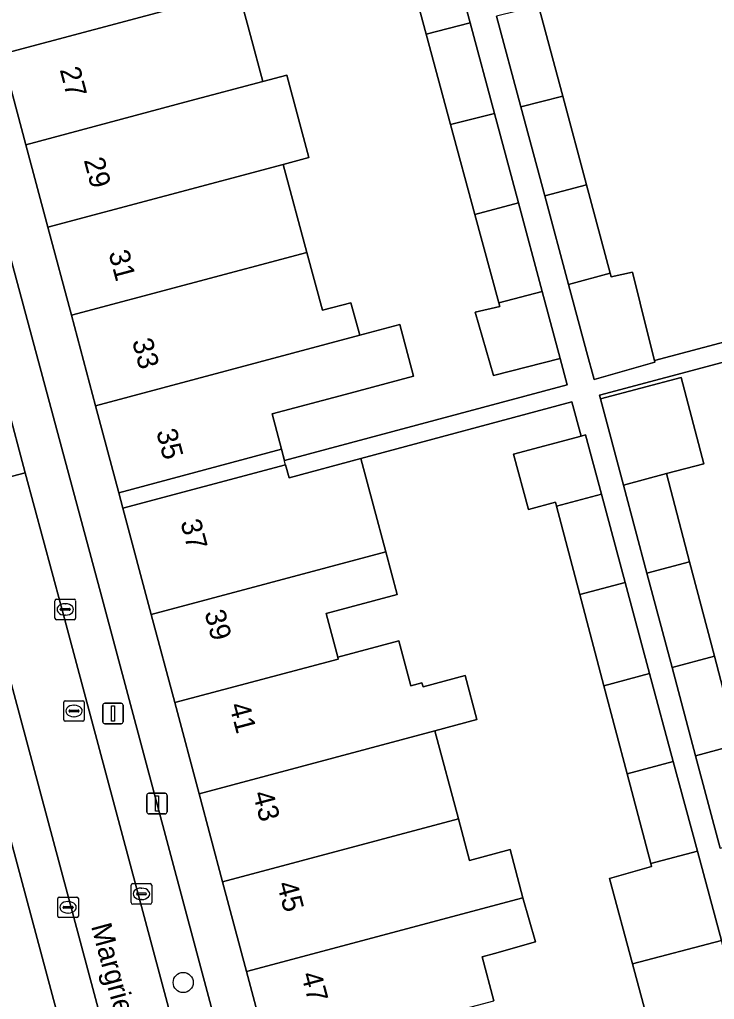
# Model space of a CAD drawing. Extents: x 162542 to 163147, y 380779 to 381521.
# Drawn here: x 162888.11 to 162921.91, y 380955.25 to 381002.92 of the extents above; entities that cross this region are included whole.
import ezdxf

# ---------------------------------------------------------------- set-up
doc = ezdxf.new("R2010")
doc.units = 0
for name, color, linetype in [('IMGEO_Boom', 7, 'Continuous'), ('IMGEO_Erf', 7, 'Continuous'), ('IMGEO_Kolk', 7, 'Continuous'), ('IMGEO_Lichtmast', 7, 'Continuous'), ('IMGEO_Openbare_ruimte_label', 7, 'Continuous'), ('IMGEO_Pand', 7, 'Continuous'), ('IMGEO_Pand_nummerreeks', 7, 'Continuous'), ('IMGEO_Pand_overbouw', 7, 'Continuous'), ('IMGEO_Parkeervlak_open', 7, 'Continuous'), ('IMGEO_Rijbaan_lokaal_open', 7, 'Continuous'), ('IMGEO_Rioolput', 7, 'Continuous'), ('IMGEO_Voetpad_open', 7, 'Continuous')]:
    doc.layers.add(name, color=color, linetype=linetype)

msp = doc.modelspace()

# ---------------------------------------------------------------- linework, layer by layer
at = {"layer": 'IMGEO_Boom'}
msp.add_circle((162896.066, 380956.069), 0.489, dxfattribs=at)
at = {"layer": 'IMGEO_Erf'}
for points in [[(162898.764, 381004.311), (162899.344, 381002.139), (162899.94, 380999.906), (162901.103, 381000.217), (162902.175, 380996.204), (162900.934, 380995.873), (162902.089, 380991.591), (162902.85, 380988.772), (162904.225, 380989.143), (162904.653, 380987.557), (162906.602, 380988.077), (162907.272, 380985.564), (162903.947, 380984.678), (162900.387, 380983.729), (162900.845, 380982.011), (162900.989, 380981.472), (162914.751, 380985.14), (162914.405, 380986.427), (162911.166, 380985.607), (162910.272, 380988.688), (162911.464, 380988.965), (162911.42, 380989.13), (162910.258, 380993.435), (162909.077, 380997.814), (162907.89, 381002.215), (162906.703, 381006.617)], [(162913.354, 381003.593), (162914.535, 380999.191), (162915.691, 380994.881), (162916.846, 380990.574), (162916.893, 380990.399), (162917.921, 380990.636), (162918.664, 380987.611), (162919.001, 380986.33), (162929.567, 380989.141)], [(162926.238, 380987.285), (162916.32, 380984.64), (162916.367, 380984.462), (162920.286, 380985.507), (162921.393, 380981.311), (162919.572, 380980.826), (162920.703, 380976.529), (162921.91, 380971.941), (162923.04, 380967.646)], [(162919.014, 380952.941), (162917.929, 380956.97), (162916.808, 380961.131), (162918.85, 380961.719), (162918.814, 380961.854), (162917.665, 380966.215), (162916.533, 380970.509), (162915.364, 380974.943), (162914.231, 380979.241), (162914.178, 380979.441), (162912.863, 380979.087), (162912.141, 380981.771), (162915.42, 380982.652), (162914.972, 380984.319), (162904.712, 380981.561), (162905.328, 380979.254), (162905.923, 380977.025), (162906.479, 380974.942), (162903.021, 380974.02), (162903.587, 380971.9), (162906.562, 380972.693), (162907.146, 380970.505), (162907.684, 380970.648), (162907.736, 380970.452), (162909.782, 380970.998), (162910.353, 380968.86), (162908.309, 380968.315), (162909.459, 380964.026), (162909.999, 380962.012), (162911.967, 380962.537), (162912.597, 380960.195), (162913.21, 380958.051), (162911.208, 380957.479), (162910.608, 380957.319), (162911.173, 380955.175)]]:
    msp.add_lwpolyline(points, dxfattribs=at)
at = {"layer": 'IMGEO_Kolk'}
for p, q in [((162889.828, 380973.794), (162889.828, 380974.646)), ((162889.903, 380974.72), (162890.755, 380974.72)), ((162890.829, 380974.646), (162890.829, 380973.794)), ((162890.087, 380974.214), (162890.087, 380974.226)), ((162890.525, 380974.177), (162890.127, 380974.177)), ((162890.13, 380974.263), (162890.528, 380974.263)), ((162890.316, 380974.5), (162890.341, 380974.5)), ((162890.571, 380974.226), (162890.571, 380974.214)), ((162890.755, 380973.72), (162889.903, 380973.72)), ((162890.339, 380973.94), (162890.314, 380973.94)), ((162893.534, 380959.955), (162893.534, 380960.807)), ((162893.609, 380960.881), (162894.461, 380960.881)), ((162894.535, 380960.807), (162894.535, 380959.955)), ((162893.793, 380960.375), (162893.793, 380960.387)), ((162894.231, 380960.338), (162893.833, 380960.338)), ((162893.836, 380960.424), (162894.234, 380960.424)), ((162894.022, 380960.661), (162894.047, 380960.661)), ((162894.277, 380960.387), (162894.277, 380960.375)), ((162889.964, 380959.301), (162889.964, 380960.153)), ((162890.039, 380960.227), (162890.891, 380960.227)), ((162890.452, 380960.007), (162890.477, 380960.007)), ((162890.965, 380960.153), (162890.965, 380959.301)), ((162894.461, 380959.881), (162893.609, 380959.881)), ((162894.045, 380960.101), (162894.02, 380960.101)), ((162890.223, 380959.721), (162890.223, 380959.733)), ((162890.661, 380959.684), (162890.263, 380959.684)), ((162890.266, 380959.77), (162890.664, 380959.77)), ((162890.475, 380959.447), (162890.45, 380959.447)), ((162890.707, 380959.733), (162890.707, 380959.721)), ((162890.891, 380959.227), (162890.039, 380959.227))]:
    msp.add_line(p, q, dxfattribs=at)
for points in [[(162889.828, 380973.794), (162889.828, 380974.646)], [(162889.903, 380974.72), (162890.755, 380974.72)], [(162890.829, 380974.646), (162890.829, 380973.794)], [(162890.755, 380973.72), (162889.903, 380973.72)], [(162893.534, 380959.955), (162893.534, 380960.807)], [(162893.609, 380960.881), (162894.461, 380960.881)], [(162894.535, 380960.807), (162894.535, 380959.955)], [(162889.964, 380959.301), (162889.964, 380960.153)], [(162890.039, 380960.227), (162890.891, 380960.227)], [(162890.965, 380960.153), (162890.965, 380959.301)], [(162894.461, 380959.881), (162893.609, 380959.881)], [(162890.891, 380959.227), (162890.039, 380959.227)]]:
    msp.add_lwpolyline(points, dxfattribs=at)
for centre, radius, start, end in [((162889.905, 380974.644), 0.0765, 91.552, 178.448), ((162889.905, 380974.644), 0.0765, 91.552, 178.448), ((162890.753, 380974.644), 0.0765, 1.552, 88.448), ((162890.753, 380974.644), 0.0765, 1.552, 88.448), ((162890.127, 380974.223), 0.0403, 85.8775, 175.7526), ((162890.124, 380974.213), 0.0366, 178.938, 274.7102), ((162890.528, 380974.22), 0.043, 264.8664, 352.4533), ((162890.532, 380974.225), 0.0386, 1.7309, 96.639), ((162889.905, 380973.796), 0.0765, 181.552, 268.448), ((162889.905, 380973.796), 0.0765, 181.552, 268.448), ((162890.753, 380973.796), 0.0765, 271.552, 358.448), ((162890.753, 380973.796), 0.0765, 271.552, 358.448), ((162893.611, 380960.805), 0.0765, 91.552, 178.448), ((162893.611, 380960.805), 0.0765, 91.552, 178.448), ((162894.459, 380960.805), 0.0765, 1.552, 88.448), ((162894.459, 380960.805), 0.0765, 1.552, 88.448), ((162893.833, 380960.384), 0.0403, 85.8775, 175.7526), ((162893.83, 380960.374), 0.0366, 178.938, 274.7102), ((162894.234, 380960.381), 0.043, 264.8664, 352.4533), ((162894.238, 380960.386), 0.0386, 1.7309, 96.639), ((162890.041, 380960.151), 0.0765, 91.552, 178.448), ((162890.041, 380960.151), 0.0765, 91.552, 178.448), ((162890.889, 380960.151), 0.0765, 1.552, 88.448), ((162890.889, 380960.151), 0.0765, 1.552, 88.448), ((162893.611, 380959.957), 0.0765, 181.552, 268.448), ((162893.611, 380959.957), 0.0765, 181.552, 268.448), ((162894.459, 380959.957), 0.0765, 271.552, 358.448), ((162894.459, 380959.957), 0.0765, 271.552, 358.448), ((162890.263, 380959.73), 0.0403, 85.8775, 175.7526), ((162890.26, 380959.72), 0.0366, 178.938, 274.7102), ((162890.664, 380959.727), 0.043, 264.8664, 352.4533), ((162890.668, 380959.732), 0.0386, 1.7309, 96.639), ((162890.041, 380959.303), 0.0765, 181.552, 268.448), ((162890.041, 380959.303), 0.0765, 181.552, 268.448), ((162890.889, 380959.303), 0.0765, 271.552, 358.448), ((162890.889, 380959.303), 0.0765, 271.552, 358.448)]:
    msp.add_arc(centre, radius, start, end, dxfattribs=at)
for centre, major_axis, ratio, start_param, end_param in [((162890.315, 380974.22), (-0.387, 0.002), 0.722429, 4.712389, 7.853982), ((162890.34, 380974.22), (-0.39, 0.002), 0.717154, 1.570796, 4.712389), ((162894.021, 380960.381), (-0.387, 0.002), 0.722429, 4.712389, 7.853982), ((162894.046, 380960.381), (-0.39, 0.002), 0.717154, 1.570796, 4.712389), ((162890.451, 380959.727), (-0.387, 0.002), 0.722429, 4.712389, 7.853982), ((162890.476, 380959.727), (-0.39, 0.002), 0.717154, 1.570796, 4.712389)]:
    msp.add_ellipse(centre, major_axis=major_axis, ratio=ratio, start_param=start_param, end_param=end_param, dxfattribs=at)
at = {"layer": 'IMGEO_Lichtmast'}
for p, q in [((162892.153, 380968.755), (162892.153, 380969.555)), ((162892.153, 380969.555), (162892.153, 380968.755)), ((162892.253, 380969.655), (162893.043, 380969.655)), ((162893.043, 380969.655), (162892.253, 380969.655)), ((162893.143, 380969.555), (162893.143, 380968.755)), ((162893.143, 380968.755), (162893.143, 380969.555)), ((162893.043, 380968.655), (162892.253, 380968.655)), ((162892.253, 380968.655), (162893.043, 380968.655)), ((162894.296, 380964.373), (162894.296, 380965.173)), ((162894.296, 380965.173), (162894.296, 380964.373)), ((162894.396, 380965.273), (162895.186, 380965.273)), ((162895.186, 380965.273), (162894.396, 380965.273)), ((162895.286, 380965.173), (162895.286, 380964.373)), ((162895.286, 380964.373), (162895.286, 380965.173)), ((162895.186, 380964.273), (162894.396, 380964.273)), ((162894.396, 380964.273), (162895.186, 380964.273))]:
    msp.add_line(p, q, dxfattribs=at)
for points in [[(162892.573, 380969.53), (162892.723, 380969.53), (162892.723, 380968.78), (162892.573, 380968.78), (162892.573, 380969.53)], [(162894.716, 380965.148), (162894.866, 380965.148), (162894.866, 380964.398), (162894.716, 380964.398), (162894.716, 380965.148)]]:
    msp.add_lwpolyline(points, dxfattribs=at)
for centre, start, end in [((162892.253, 380969.555), 90, 180), ((162892.253, 380969.555), 90, 180), ((162893.043, 380969.555), 0, 90), ((162893.043, 380969.555), 360, 90), ((162892.253, 380968.755), 180, 270), ((162892.253, 380968.755), 180, 270), ((162893.043, 380968.755), 270, 0), ((162893.043, 380968.755), 270, 0), ((162894.396, 380965.173), 90, 180), ((162894.396, 380965.173), 90, 180), ((162895.186, 380965.173), 0, 90), ((162895.186, 380965.173), 360, 90), ((162894.396, 380964.373), 180, 270), ((162894.396, 380964.373), 180, 270), ((162895.186, 380964.373), 270, 0), ((162895.186, 380964.373), 270, 0)]:
    msp.add_arc(centre, 0.1, start, end, dxfattribs=at)
at = {"layer": 'IMGEO_Pand'}
for points in [[(162899.329, 381006.818), (162894.671, 381005.574), (162894.062, 381007.856), (162886.035, 381005.76), (162887.241, 381001.237), (162898.764, 381004.311), (162899.916, 381004.618)], [(162906.703, 381006.617), (162907.89, 381002.215), (162910.031, 381002.755), (162908.851, 381007.159)], [(162888.416, 380996.831), (162896.385, 380998.957), (162899.94, 380999.906), (162899.344, 381002.139), (162898.764, 381004.311), (162887.241, 381001.237), (162887.571, 381000)], [(162913.354, 381003.593), (162911.308, 381003.077), (162912.491, 380998.675), (162914.535, 380999.191)], [(162911.21, 380998.352), (162910.031, 381002.755), (162907.89, 381002.215), (162909.077, 380997.814)], [(162889.486, 380992.819), (162900.934, 380995.873), (162902.175, 380996.204), (162901.103, 381000.217), (162899.94, 380999.906), (162896.385, 380998.957), (162888.416, 380996.831)], [(162913.656, 380994.339), (162915.691, 380994.881), (162914.535, 380999.191), (162912.491, 380998.675)], [(162911.21, 380998.352), (162909.077, 380997.814), (162910.258, 380993.435), (162912.376, 380993.998)], [(162890.629, 380988.534), (162902.089, 380991.591), (162900.934, 380995.873), (162889.486, 380992.819)], [(162913.656, 380994.339), (162914.813, 380990.033), (162916.846, 380990.574), (162915.691, 380994.881)], [(162911.42, 380989.13), (162913.53, 380989.691), (162912.376, 380993.998), (162910.258, 380993.435)], [(162902.089, 380991.591), (162890.629, 380988.534), (162891.804, 380984.13), (162904.653, 380987.557), (162904.225, 380989.143), (162902.85, 380988.772)], [(162917.921, 380990.636), (162916.893, 380990.399), (162916.846, 380990.574), (162914.813, 380990.033), (162915.692, 380986.763), (162916.056, 380985.411), (162919.02, 380986.257), (162919.001, 380986.33), (162918.664, 380987.611)], [(162911.42, 380989.13), (162911.464, 380988.965), (162910.272, 380988.688), (162911.166, 380985.607), (162914.405, 380986.427), (162913.53, 380989.691)], [(162903.947, 380984.678), (162907.272, 380985.564), (162906.602, 380988.077), (162904.653, 380987.557), (162891.804, 380984.13), (162892.932, 380979.9), (162900.845, 380982.011), (162900.387, 380983.729)], [(162919.572, 380980.826), (162921.393, 380981.311), (162920.286, 380985.507), (162916.367, 380984.462), (162917.486, 380980.266)], [(162915.634, 380982.71), (162915.42, 380982.652), (162912.141, 380981.771), (162912.863, 380979.087), (162914.178, 380979.441), (162914.231, 380979.241), (162916.411, 380979.823)], [(162905.923, 380977.025), (162905.328, 380979.254), (162904.712, 380981.561), (162901.214, 380980.628), (162901.045, 380981.262), (162893.132, 380979.151), (162894.511, 380973.981)], [(162919.572, 380980.826), (162917.486, 380980.266), (162918.627, 380975.99), (162920.703, 380976.529)], [(162914.231, 380979.241), (162915.364, 380974.943), (162917.565, 380975.53), (162916.411, 380979.823)], [(162903.021, 380974.02), (162906.479, 380974.942), (162905.923, 380977.025), (162894.511, 380973.981), (162895.656, 380969.686), (162903.611, 380971.808), (162903.587, 380971.9)], [(162918.627, 380975.99), (162919.852, 380971.394), (162921.91, 380971.941), (162920.703, 380976.529)], [(162916.533, 380970.509), (162918.756, 380971.102), (162917.565, 380975.53), (162915.364, 380974.943)], [(162909.782, 380970.998), (162907.736, 380970.452), (162907.684, 380970.648), (162907.146, 380970.505), (162906.562, 380972.693), (162903.587, 380971.9), (162903.611, 380971.808), (162895.656, 380969.686), (162896.838, 380965.255), (162908.309, 380968.315), (162910.353, 380968.86)], [(162920.997, 380967.102), (162923.04, 380967.646), (162921.91, 380971.941), (162919.852, 380971.394)], [(162916.533, 380970.509), (162917.665, 380966.215), (162919.909, 380966.814), (162918.756, 380971.102)], [(162908.309, 380968.315), (162896.838, 380965.255), (162897.983, 380960.964), (162909.459, 380964.026)], [(162920.997, 380967.102), (162922.195, 380962.611), (162924.223, 380963.151), (162923.04, 380967.646)], [(162917.665, 380966.215), (162918.814, 380961.854), (162921.081, 380962.458), (162919.909, 380966.814)], [(162909.459, 380964.026), (162897.983, 380960.964), (162899.145, 380956.607), (162912.597, 380960.195), (162911.967, 380962.537), (162909.999, 380962.012)], [(162917.929, 380956.97), (162922.248, 380958.118), (162921.081, 380962.458), (162918.814, 380961.854), (162918.85, 380961.719), (162916.808, 380961.131)], [(162913.21, 380958.051), (162912.597, 380960.195), (162899.145, 380956.607), (162900.298, 380952.285), (162911.173, 380955.175), (162910.608, 380957.319), (162911.208, 380957.479)], [(162921.158, 380953.498), (162923.338, 380954.064), (162922.248, 380958.118), (162917.929, 380956.97), (162919.014, 380952.941)]]:
    msp.add_lwpolyline(points, close=True, dxfattribs=at)
at = {"layer": 'IMGEO_Pand_overbouw'}
msp.add_lwpolyline([(162901.045, 380981.262), (162900.845, 380982.011), (162892.932, 380979.9), (162893.132, 380979.151)], close=True, dxfattribs=at)
at = {"layer": 'IMGEO_Parkeervlak_open'}
for points in [[(162866.129, 381067.494), (162874.485, 381036.215), (162874.762, 381035.155), (162874.883, 381034.536), (162874.916, 381034.366), (162875.5, 381031.389), (162877.298, 381022.222), (162877.455, 381021.493), (162877.62, 381020.908), (162887.481, 380984.235), (162888.386, 380980.871), (162890.133, 380974.374), (162901.555, 380931.634), (162901.838, 380930.972), (162901.876, 380930.848), (162901.98, 380930.5), (162901.957, 380930.656)], [(162863.623, 381056.326), (162869.619, 381033.902), (162872.201, 381021.07), (162882.251, 380983.223), (162896.332, 380930.722), (162896.579, 380929.758), (162896.835, 380929.036), (162897.228, 380928.095), (162898.683, 380924.706), (162898.786, 380924.4), (162898.843, 380924.15), (162902.951, 380908.79)], [(162898.286, 380931.049), (162885.174, 380980.018), (162884.27, 380983.395), (162884.203, 380983.645), (162874.033, 381021.78), (162872.262, 381030.754)], [(162903.319, 380932.863), (162892.108, 380974.822), (162879.625, 381021.207)]]:
    msp.add_lwpolyline(points, dxfattribs=at)
at = {"layer": 'IMGEO_Rijbaan_lokaal_open'}
msp.add_lwpolyline([(162887.481, 380984.235), (162884.27, 380983.395), (162885.174, 380980.018), (162888.386, 380980.871)], close=True, dxfattribs=at)
for points in [[(162888.386, 380980.871), (162885.174, 380980.018), (162898.286, 380931.049)], [(162898.75, 380929.6), (162898.784, 380929.52), (162901.876, 380930.848), (162901.838, 380930.972), (162901.555, 380931.634), (162890.133, 380974.374), (162888.386, 380980.871)]]:
    msp.add_lwpolyline(points, dxfattribs=at)
at = {"layer": 'IMGEO_Rioolput'}
for p, q in [((162890.254, 380968.853), (162890.254, 380969.705)), ((162890.329, 380969.779), (162891.181, 380969.779)), ((162890.742, 380969.559), (162890.767, 380969.559)), ((162891.255, 380969.705), (162891.255, 380968.853)), ((162890.513, 380969.273), (162890.513, 380969.285)), ((162890.951, 380969.236), (162890.553, 380969.236)), ((162890.556, 380969.322), (162890.954, 380969.322)), ((162890.765, 380968.999), (162890.74, 380968.999)), ((162890.997, 380969.285), (162890.997, 380969.273)), ((162891.181, 380968.779), (162890.329, 380968.779))]:
    msp.add_line(p, q, dxfattribs=at)
for points in [[(162890.254, 380968.853), (162890.254, 380969.705)], [(162890.329, 380969.779), (162891.181, 380969.779)], [(162891.255, 380969.705), (162891.255, 380968.853)], [(162891.181, 380968.779), (162890.329, 380968.779)]]:
    msp.add_lwpolyline(points, dxfattribs=at)
for centre, radius, start, end in [((162890.331, 380969.703), 0.0765, 91.552, 178.448), ((162890.331, 380969.703), 0.0765, 91.552, 178.448), ((162891.179, 380969.703), 0.0765, 1.552, 88.448), ((162891.179, 380969.703), 0.0765, 1.552, 88.448), ((162890.553, 380969.282), 0.0403, 85.8775, 175.7526), ((162890.55, 380969.272), 0.0366, 178.938, 274.7102), ((162890.954, 380969.279), 0.043, 264.8664, 352.4533), ((162890.958, 380969.284), 0.0386, 1.7309, 96.639), ((162890.331, 380968.855), 0.0765, 181.552, 268.448), ((162890.331, 380968.855), 0.0765, 181.552, 268.448), ((162891.179, 380968.855), 0.0765, 271.552, 358.448), ((162891.179, 380968.855), 0.0765, 271.552, 358.448)]:
    msp.add_arc(centre, radius, start, end, dxfattribs=at)
for centre, major_axis, ratio, start_param, end_param in [((162890.741, 380969.279), (-0.387, 0.002), 0.722429, 4.712389, 7.853982), ((162890.766, 380969.279), (-0.39, 0.002), 0.717154, 1.570796, 4.712389)]:
    msp.add_ellipse(centre, major_axis=major_axis, ratio=ratio, start_param=start_param, end_param=end_param, dxfattribs=at)
at = {"layer": 'IMGEO_Voetpad_open'}
for points in [[(162891.804, 380984.13), (162890.629, 380988.534), (162889.486, 380992.819), (162888.416, 380996.831), (162887.571, 381000), (162887.241, 381001.237), (162886.035, 381005.76), (162884.891, 381010.046), (162883.7, 381014.511), (162882.539, 381018.864), (162881.378, 381023.219), (162880.217, 381027.572), (162879.055, 381031.927), (162877.894, 381036.28), (162876.732, 381040.635), (162875.571, 381044.988), (162874.41, 381049.342), (162873.249, 381053.695), (162872.056, 381058.167), (162871.805, 381059.159), (162871.058, 381061.946), (162870, 381065.898), (162867.103, 381076.714), (162864.518, 381076.093)], [(162868.265, 381067.311), (162876.464, 381036.645), (162876.741, 381035.545), (162876.936, 381034.701), (162879.144, 381023.334), (162879.319, 381022.406), (162879.415, 381022.016), (162879.625, 381021.207), (162892.108, 380974.822), (162903.319, 380932.863)], [(162896.332, 380930.722), (162882.251, 380983.223), (162872.201, 381021.07), (162869.619, 381033.902), (162863.623, 381056.326)], [(162908.851, 381007.159), (162910.031, 381002.755), (162911.21, 380998.352), (162912.376, 380993.998), (162913.53, 380989.691), (162914.405, 380986.427), (162914.751, 380985.14), (162900.989, 380981.472), (162900.845, 380982.011), (162892.932, 380979.9), (162893.132, 380979.151), (162901.045, 380981.262), (162901.214, 380980.628), (162904.712, 380981.561), (162914.972, 380984.319), (162915.42, 380982.652), (162915.634, 380982.71), (162916.411, 380979.823), (162917.565, 380975.53), (162918.756, 380971.102), (162919.909, 380966.814), (162921.081, 380962.458), (162922.248, 380958.118)], [(162929.567, 380989.141), (162919.001, 380986.33), (162919.02, 380986.257), (162916.056, 380985.411), (162915.692, 380986.763), (162914.813, 380990.033), (162913.656, 380994.339), (162912.491, 380998.675), (162911.308, 381003.077)], [(162922.195, 380962.611), (162920.997, 380967.102), (162919.852, 380971.394), (162918.627, 380975.99), (162917.486, 380980.266), (162916.367, 380984.462), (162916.32, 380984.64), (162926.238, 380987.285)], [(162917.907, 380886.554), (162916.944, 380890.084), (162914.099, 380900.681), (162913.056, 380904.704), (162912.273, 380907.638), (162911.899, 380908.789), (162910.687, 380913.334), (162909.533, 380917.661), (162908.358, 380922.065), (162907.183, 380926.47), (162906.008, 380930.874), (162904.833, 380935.28), (162903.739, 380939.382), (162902.548, 380943.847), (162901.348, 380948.349), (162900.298, 380952.285), (162899.145, 380956.607), (162897.983, 380960.964), (162896.838, 380965.255), (162895.656, 380969.686), (162894.511, 380973.981), (162893.132, 380979.151), (162892.932, 380979.9), (162891.804, 380984.13)]]:
    msp.add_lwpolyline(points, dxfattribs=at)

# ---------------------------------------------------------------- texts
at = {"layer": 'IMGEO_Openbare_ruimte_label'}
msp.add_text('Margrietstraat', height=1, rotation=285.1898, dxfattribs=at).set_placement((162891.575, 380958.813))
at = {"layer": 'IMGEO_Pand_nummerreeks'}
for s, rotation, p in [('27', 284.9322, (162890.052, 381000.483)), ('29', 284.9344, (162891.225, 380996.079)), ('31', 284.9344, (162892.428, 380991.567)), ('33', 284.9368, (162893.573, 380987.274)), ('35', 284.9368, (162894.747, 380982.872)), ('37', 284.9344, (162895.922, 380978.47)), ('39', 284.9368, (162897.095, 380974.068)), ('41', 284.9368, (162898.298, 380969.556)), ('43', 284.9344, (162899.444, 380965.264)), ('45', 284.9344, (162900.618, 380960.862)), ('47', 284.9344, (162901.793, 380956.46))]:
    msp.add_text(s, height=1, rotation=rotation, dxfattribs=at).set_placement(p)

doc.saveas('drawing.dxf')
